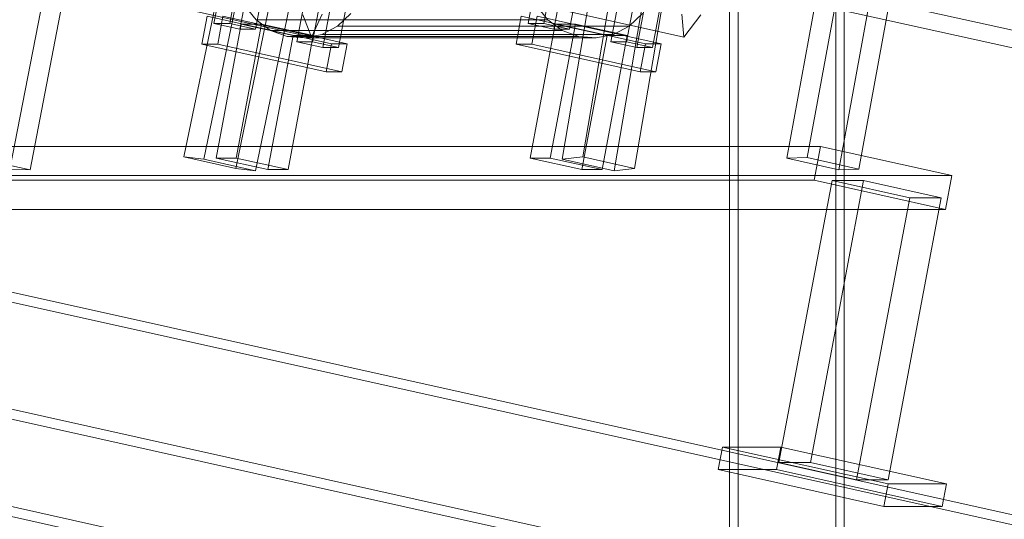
# Model space of a CAD drawing. Header units: millimetres. Extents: x -4738 to 65662, y -68080 to 6847.
# Tile 911 of 1056: x 25953 to 26296, y 690 to 864. Entities that reach past the tile are written whole.
import ezdxf

# ---------------------------------------------------------------- set-up
doc = ezdxf.new("R2010")
doc.units = ezdxf.units.MM
doc.layers.add('lateral_C05', color=7, linetype='Continuous', lineweight=0)
doc.layers.add('lateral_C10', color=7, linetype='Continuous', lineweight=0)

msp = doc.modelspace()

# ---------------------------------------------------------------- linework, layer by layer
at = {"layer": 'lateral_C05'}
for p, q in [((26200.067, 8), (26200.067, 1200)), ((26203.067, 1200), (26203.067, 8)), ((26237.067, 1200), (26237.067, 8)), ((26240.067, 8), (26240.067, 1200))]:
    msp.add_line(p, q, dxfattribs=at)
at = {"layer": 'lateral_C10'}
for p, q in [((26256.337, 1014.576), (26220.065, 816.075)), ((26227.144, 816.325), (26263.417, 1014.826)), ((25949.374, 812.315), (25987.888, 1010.816)), ((25956.36, 812.065), (25994.874, 1010.566)), ((26238.101, 812.065), (26274.373, 1010.566)), ((26245.181, 812.315), (26281.453, 1010.816)), ((26940.497, 719.101), (26056.444, 914.084)), ((26029.321, 910.062), (26020.463, 863.037)), ((26025.934, 863.037), (26034.792, 910.062)), ((26138.731, 910.062), (26129.873, 863.037)), ((26135.344, 863.037), (26144.201, 910.062)), ((26029.481, 861.032), (26038.339, 908.058)), ((26043.81, 908.058), (26034.952, 861.032)), ((26055.345, 908.204), (26939.398, 713.221)), ((26138.891, 861.032), (26147.749, 908.058)), ((26153.22, 908.058), (26144.362, 861.032)), ((26058.179, 903.647), (26049.321, 856.622)), ((26054.792, 856.622), (26063.65, 903.647)), ((26167.589, 903.647), (26158.731, 856.622)), ((26164.202, 856.622), (26173.059, 903.647)), ((26058.339, 854.617), (26067.197, 901.642)), ((26072.668, 901.642), (26063.81, 854.617)), ((26167.749, 854.617), (26176.607, 901.642)), ((26182.077, 901.642), (26173.22, 854.617)), ((25116.328, 876.641), (26198.499, 636.068)), ((26214.129, 636.068), (25131.958, 876.641)), ((25452.372, 876.641), (26534.544, 636.068)), ((26550.174, 636.068), (25468.002, 876.641)), ((26022.592, 877.391), (26010.011, 816.564)), ((26016.884, 815.75), (26029.465, 876.578)), ((26152.131, 876.578), (26141.791, 815.75)), ((26148.97, 816.564), (26159.31, 877.391)), ((26028.047, 812.553), (26040.628, 873.381)), ((26034.92, 811.739), (26047.501, 872.567)), ((26159.827, 811.739), (26170.167, 872.567)), ((26167.006, 812.553), (26177.346, 873.381)), ((26035.145, 864.315), (26031.146, 869.324)), ((26132.741, 869.324), (26136.74, 864.315)), ((26011.16, 867.832), (26054.427, 858.209)), ((26018.127, 865.598), (26016.282, 855.801)), ((26018.127, 865.598), (26061.414, 855.975)), ((26021.752, 855.801), (26023.598, 865.598)), ((26066.884, 855.975), (26023.598, 865.598)), ((26054.427, 858.209), (26051.416, 866.078)), ((26058.185, 866.233), (26054.427, 858.209)), ((26068.151, 866.467), (26063.54, 862.123)), ((26127.537, 865.598), (26125.691, 855.801)), ((26127.537, 865.598), (26170.824, 855.975)), ((26131.162, 855.801), (26133.007, 865.598)), ((26176.294, 855.975), (26133.007, 865.598)), ((26184.14, 858.209), (26140.833, 867.832)), ((26165.135, 862.123), (26169.746, 866.467)), ((26184.14, 858.209), (26183.416, 866.233)), ((26190.092, 866.078), (26184.14, 858.209)), ((26029.481, 861.032), (26020.463, 863.037)), ((26020.463, 863.037), (26025.934, 863.037)), ((26029.971, 862.791), (26021.187, 816.157)), ((26025.934, 863.037), (26034.952, 861.032)), ((26028.22, 816.157), (26037.004, 862.791)), ((26029.971, 862.791), (26048.007, 858.781)), ((26037.004, 862.791), (26029.971, 862.791)), ((26040.202, 860.601), (26035.145, 864.315)), ((26136.74, 864.315), (26035.145, 864.315)), ((26055.041, 858.781), (26037.004, 862.791)), ((26063.54, 862.123), (26058.051, 859.223)), ((26165.135, 862.123), (26063.54, 862.123)), ((26138.891, 861.032), (26129.873, 863.037)), ((26129.873, 863.037), (26135.344, 863.037)), ((26139.381, 862.791), (26130.597, 816.157)), ((26135.344, 863.037), (26144.362, 861.032)), ((26136.74, 864.315), (26141.796, 860.601)), ((26137.63, 816.157), (26146.414, 862.791)), ((26139.381, 862.791), (26157.417, 858.781)), ((26146.414, 862.791), (26139.381, 862.791)), ((26164.45, 858.781), (26146.414, 862.791)), ((26159.646, 859.223), (26165.135, 862.123)), ((26034.952, 861.032), (26029.481, 861.032)), ((26039.223, 812.148), (26048.007, 858.781)), ((26045.97, 858.435), (26040.202, 860.601)), ((26141.796, 860.601), (26040.202, 860.601)), ((26052.059, 857.965), (26045.97, 858.435)), ((26147.565, 858.435), (26045.97, 858.435)), ((26046.256, 812.148), (26055.041, 858.781)), ((26048.007, 858.781), (26055.041, 858.781)), ((26058.051, 859.223), (26052.059, 857.965)), ((26153.653, 857.965), (26052.059, 857.965)), ((26159.646, 859.223), (26058.051, 859.223)), ((26144.362, 861.032), (26138.891, 861.032)), ((26141.796, 860.601), (26147.565, 858.435)), ((26147.565, 858.435), (26153.653, 857.965)), ((26148.633, 812.148), (26157.417, 858.781)), ((26153.653, 857.965), (26159.646, 859.223)), ((26155.666, 812.148), (26164.45, 858.781)), ((26157.417, 858.781), (26164.45, 858.781)), ((26059.568, 846.178), (26016.282, 855.801)), ((26016.282, 855.801), (26021.752, 855.801)), ((26021.752, 855.801), (26065.039, 846.178)), ((26058.339, 854.617), (26049.321, 856.622)), ((26049.321, 856.622), (26054.792, 856.622)), ((26054.792, 856.622), (26063.81, 854.617)), ((26063.81, 854.617), (26058.339, 854.617)), ((26059.568, 846.178), (26061.414, 855.975)), ((26061.414, 855.975), (26066.884, 855.975)), ((26066.884, 855.975), (26065.039, 846.178)), ((26168.978, 846.178), (26125.691, 855.801)), ((26125.691, 855.801), (26131.162, 855.801)), ((26131.162, 855.801), (26174.449, 846.178)), ((26167.749, 854.617), (26158.731, 856.622)), ((26158.731, 856.622), (26164.202, 856.622)), ((26164.202, 856.622), (26173.22, 854.617)), ((26173.22, 854.617), (26167.749, 854.617)), ((26168.978, 846.178), (26170.824, 855.975)), ((26170.824, 855.975), (26176.294, 855.975)), ((26176.294, 855.975), (26174.449, 846.178)), ((26065.039, 846.178), (26059.568, 846.178)), ((26174.449, 846.178), (26168.978, 846.178)), ((26527.162, 596.88), (25444.991, 837.453)), ((26542.792, 596.88), (25460.621, 837.453)), ((26231.773, 820.224), (25899.637, 820.224)), ((26229.559, 808.468), (26231.773, 820.224)), ((26277.585, 810.04), (26231.773, 820.224)), ((26010.011, 816.564), (26016.884, 815.75)), ((26028.047, 812.553), (26010.011, 816.564)), ((26141.791, 815.75), (26148.97, 816.564)), ((26148.97, 816.564), (26167.006, 812.553)), ((25938.324, 816.075), (25956.36, 812.065)), ((26016.884, 815.75), (26034.92, 811.739)), ((26021.187, 816.157), (26028.22, 816.157)), ((26039.223, 812.148), (26021.187, 816.157)), ((26028.22, 816.157), (26046.256, 812.148)), ((26130.597, 816.157), (26137.63, 816.157)), ((26148.633, 812.148), (26130.597, 816.157)), ((26137.63, 816.157), (26155.666, 812.148)), ((26159.827, 811.739), (26141.791, 815.75)), ((26220.065, 816.075), (26227.144, 816.325)), ((26238.101, 812.065), (26220.065, 816.075)), ((26227.144, 816.325), (26245.181, 812.315)), ((25945.449, 810.04), (26277.585, 810.04)), ((25956.36, 812.065), (25949.374, 812.315)), ((26034.92, 811.739), (26028.047, 812.553)), ((26046.256, 812.148), (26039.223, 812.148)), ((26155.666, 812.148), (26148.633, 812.148)), ((26167.006, 812.553), (26159.827, 811.739)), ((26245.181, 812.315), (26238.101, 812.065)), ((26277.585, 810.04), (26275.371, 798.284)), ((25897.422, 808.468), (26229.559, 808.468)), ((26235.79, 808.343), (26217.299, 710.177)), ((26228.24, 710.177), (26246.731, 808.343)), ((26229.559, 808.468), (26275.371, 798.284)), ((26246.731, 808.343), (26235.79, 808.343)), ((26235.79, 808.343), (26262.844, 802.328)), ((26273.785, 802.328), (26246.731, 808.343)), ((26244.354, 704.162), (26262.844, 802.328)), ((26273.785, 802.328), (26255.295, 704.162)), ((26262.844, 802.328), (26273.785, 802.328)), ((26275.371, 798.284), (25943.234, 798.284)), ((26197.649, 715.544), (26196.172, 707.707)), ((26217.968, 715.544), (26197.649, 715.544)), ((26197.649, 715.544), (26255.365, 702.714)), ((26216.491, 707.707), (26217.968, 715.544)), ((26275.683, 702.714), (26217.968, 715.544)), ((26244.354, 704.162), (26217.299, 710.177)), ((26217.299, 710.177), (26228.24, 710.177)), ((26228.24, 710.177), (26255.295, 704.162)), ((26253.888, 694.876), (26196.172, 707.707)), ((26196.172, 707.707), (26216.491, 707.707)), ((26216.491, 707.707), (26274.207, 694.876)), ((26255.295, 704.162), (26244.354, 704.162)), ((26253.888, 694.876), (26255.365, 702.714)), ((26255.365, 702.714), (26275.683, 702.714)), ((26275.683, 702.714), (26274.207, 694.876)), ((26274.207, 694.876), (26253.888, 694.876))]:
    msp.add_line(p, q, dxfattribs=at)

doc.saveas('drawing.dxf')
